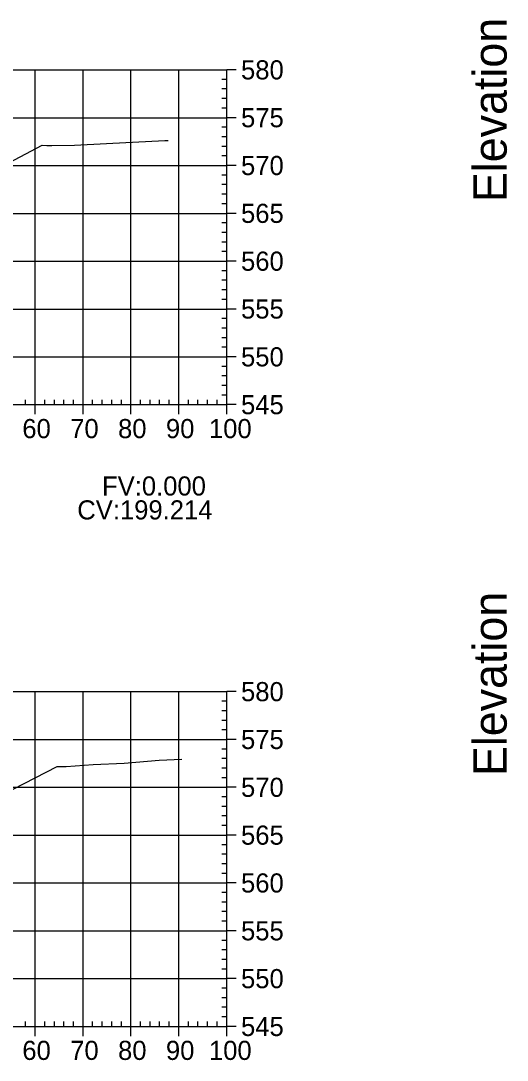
# Model space of a CAD drawing. Extents: x 704834 to 709892, y 372981 to 377533.
# Drawn here: x 706743.9 to 706845.5, y 373685.8 to 373903.1 of the extents above; entities that cross this region are included whole.
import ezdxf

# ---------------------------------------------------------------- set-up
doc = ezdxf.new("R2010")
doc.units = 0
for name, color, linetype in [('57', 7, 'Continuous'), ('59', 7, 'Continuous'), ('60', 7, 'Continuous'), ('Existing', 7, 'Continuous')]:
    doc.layers.add(name, color=color, linetype=linetype)

msp = doc.modelspace()

# ---------------------------------------------------------------- linework, layer by layer
at = {"layer": '57'}
for p, q in [((706586.87, 373892.82), (706786.87, 373892.82)), ((706746.87, 373822.82), (706746.87, 373892.82)), ((706756.87, 373822.82), (706756.87, 373892.82)), ((706766.87, 373822.82), (706766.87, 373892.82)), ((706776.87, 373822.82), (706776.87, 373892.82)), ((706786.87, 373822.82), (706786.87, 373892.82)), ((706786.87, 373822.82), (706786.87, 373892.82)), ((706788.87, 373892.82), (706786.87, 373892.82)), ((706786.87, 373890.82), (706785.87, 373890.82)), ((706786.87, 373888.82), (706785.87, 373888.82)), ((706786.87, 373886.82), (706785.87, 373886.82)), ((706786.87, 373884.82), (706785.87, 373884.82)), ((706586.87, 373882.82), (706786.87, 373882.82)), ((706788.87, 373882.82), (706786.87, 373882.82)), ((706786.87, 373880.82), (706785.87, 373880.82)), ((706786.87, 373878.82), (706785.87, 373878.82)), ((706786.87, 373876.82), (706785.87, 373876.82)), ((706786.87, 373874.82), (706785.87, 373874.82)), ((706586.87, 373872.82), (706786.87, 373872.82)), ((706786.87, 373870.82), (706785.87, 373870.82)), ((706788.87, 373872.82), (706786.87, 373872.82)), ((706786.87, 373868.82), (706785.87, 373868.82)), ((706786.87, 373866.82), (706785.87, 373866.82)), ((706786.87, 373864.82), (706785.87, 373864.82)), ((706586.87, 373862.82), (706786.87, 373862.82)), ((706788.87, 373862.82), (706786.87, 373862.82)), ((706786.87, 373860.82), (706785.87, 373860.82)), ((706786.87, 373858.82), (706785.87, 373858.82)), ((706786.87, 373856.82), (706785.87, 373856.82)), ((706786.87, 373854.82), (706785.87, 373854.82)), ((706586.87, 373852.82), (706786.87, 373852.82)), ((706788.87, 373852.82), (706786.87, 373852.82)), ((706786.87, 373850.82), (706785.87, 373850.82)), ((706786.87, 373848.82), (706785.87, 373848.82)), ((706786.87, 373846.82), (706785.87, 373846.82)), ((706786.87, 373844.82), (706785.87, 373844.82)), ((706586.87, 373842.82), (706786.87, 373842.82)), ((706788.87, 373842.82), (706786.87, 373842.82)), ((706786.87, 373840.82), (706785.87, 373840.82)), ((706786.87, 373838.82), (706785.87, 373838.82)), ((706786.87, 373836.82), (706785.87, 373836.82)), ((706786.87, 373834.82), (706785.87, 373834.82)), ((706586.87, 373832.82), (706786.87, 373832.82)), ((706788.87, 373832.82), (706786.87, 373832.82)), ((706786.87, 373830.82), (706785.87, 373830.82)), ((706786.87, 373828.82), (706785.87, 373828.82)), ((706786.87, 373826.82), (706785.87, 373826.82)), ((706744.87, 373822.82), (706744.87, 373823.82)), ((706748.87, 373822.82), (706748.87, 373823.82)), ((706750.87, 373822.82), (706750.87, 373823.82)), ((706752.87, 373822.82), (706752.87, 373823.82)), ((706754.87, 373822.82), (706754.87, 373823.82)), ((706758.87, 373822.82), (706758.87, 373823.82)), ((706760.87, 373822.82), (706760.87, 373823.82)), ((706762.87, 373822.82), (706762.87, 373823.82)), ((706764.87, 373822.82), (706764.87, 373823.82)), ((706768.87, 373822.82), (706768.87, 373823.82)), ((706770.87, 373822.82), (706770.87, 373823.82)), ((706772.87, 373822.82), (706772.87, 373823.82)), ((706774.87, 373822.82), (706774.87, 373823.82)), ((706778.87, 373822.82), (706778.87, 373823.82)), ((706780.87, 373822.82), (706780.87, 373823.82)), ((706782.87, 373822.82), (706782.87, 373823.82)), ((706784.87, 373822.82), (706784.87, 373823.82)), ((706786.87, 373824.82), (706785.87, 373824.82)), ((706586.87, 373822.82), (706786.87, 373822.82)), ((706586.87, 373822.82), (706786.87, 373822.82)), ((706746.87, 373820.82), (706746.87, 373822.82)), ((706756.87, 373820.82), (706756.87, 373822.82)), ((706766.87, 373820.82), (706766.87, 373822.82)), ((706776.87, 373820.82), (706776.87, 373822.82)), ((706786.87, 373820.82), (706786.87, 373822.82)), ((706788.87, 373822.82), (706786.87, 373822.82)), ((706586.87, 373762.82), (706786.87, 373762.82)), ((706746.87, 373692.82), (706746.87, 373762.82)), ((706756.87, 373692.82), (706756.87, 373762.82)), ((706766.87, 373692.82), (706766.87, 373762.82)), ((706776.87, 373692.82), (706776.87, 373762.82)), ((706786.87, 373692.82), (706786.87, 373762.82)), ((706786.87, 373692.82), (706786.87, 373762.82)), ((706788.87, 373762.82), (706786.87, 373762.82)), ((706786.87, 373760.82), (706785.87, 373760.82)), ((706786.87, 373758.82), (706785.87, 373758.82)), ((706786.87, 373756.82), (706785.87, 373756.82)), ((706786.87, 373754.82), (706785.87, 373754.82)), ((706586.87, 373752.82), (706786.87, 373752.82)), ((706788.87, 373752.82), (706786.87, 373752.82)), ((706786.87, 373750.82), (706785.87, 373750.82)), ((706786.87, 373748.82), (706785.87, 373748.82)), ((706786.87, 373746.82), (706785.87, 373746.82)), ((706786.87, 373744.82), (706785.87, 373744.82)), ((706586.87, 373742.82), (706786.87, 373742.82)), ((706788.87, 373742.82), (706786.87, 373742.82)), ((706786.87, 373740.82), (706785.87, 373740.82)), ((706786.87, 373738.82), (706785.87, 373738.82)), ((706786.87, 373736.82), (706785.87, 373736.82)), ((706786.87, 373734.82), (706785.87, 373734.82)), ((706586.87, 373732.82), (706786.87, 373732.82)), ((706788.87, 373732.82), (706786.87, 373732.82)), ((706786.87, 373730.82), (706785.87, 373730.82)), ((706786.87, 373728.82), (706785.87, 373728.82)), ((706786.87, 373726.82), (706785.87, 373726.82)), ((706786.87, 373724.82), (706785.87, 373724.82)), ((706586.87, 373722.82), (706786.87, 373722.82)), ((706786.87, 373720.82), (706785.87, 373720.82)), ((706788.87, 373722.82), (706786.87, 373722.82)), ((706786.87, 373718.82), (706785.87, 373718.82)), ((706786.87, 373716.82), (706785.87, 373716.82)), ((706786.87, 373714.82), (706785.87, 373714.82)), ((706586.87, 373712.82), (706786.87, 373712.82)), ((706788.87, 373712.82), (706786.87, 373712.82)), ((706786.87, 373710.82), (706785.87, 373710.82)), ((706786.87, 373708.82), (706785.87, 373708.82)), ((706786.87, 373706.82), (706785.87, 373706.82)), ((706786.87, 373704.82), (706785.87, 373704.82)), ((706586.87, 373702.82), (706786.87, 373702.82)), ((706788.87, 373702.82), (706786.87, 373702.82)), ((706786.87, 373700.82), (706785.87, 373700.82)), ((706786.87, 373698.82), (706785.87, 373698.82)), ((706786.87, 373696.82), (706785.87, 373696.82)), ((706786.87, 373694.82), (706785.87, 373694.82)), ((706586.87, 373692.82), (706786.87, 373692.82)), ((706586.87, 373692.82), (706786.87, 373692.82)), ((706744.87, 373692.82), (706744.87, 373693.82)), ((706746.87, 373690.82), (706746.87, 373692.82)), ((706748.87, 373692.82), (706748.87, 373693.82)), ((706750.87, 373692.82), (706750.87, 373693.82)), ((706752.87, 373692.82), (706752.87, 373693.82)), ((706754.87, 373692.82), (706754.87, 373693.82)), ((706756.87, 373690.82), (706756.87, 373692.82)), ((706758.87, 373692.82), (706758.87, 373693.82)), ((706760.87, 373692.82), (706760.87, 373693.82)), ((706762.87, 373692.82), (706762.87, 373693.82)), ((706764.87, 373692.82), (706764.87, 373693.82)), ((706766.87, 373690.82), (706766.87, 373692.82)), ((706768.87, 373692.82), (706768.87, 373693.82)), ((706770.87, 373692.82), (706770.87, 373693.82)), ((706772.87, 373692.82), (706772.87, 373693.82)), ((706774.87, 373692.82), (706774.87, 373693.82)), ((706776.87, 373690.82), (706776.87, 373692.82)), ((706778.87, 373692.82), (706778.87, 373693.82)), ((706780.87, 373692.82), (706780.87, 373693.82)), ((706782.87, 373692.82), (706782.87, 373693.82)), ((706784.87, 373692.82), (706784.87, 373693.82)), ((706786.87, 373690.82), (706786.87, 373692.82)), ((706788.87, 373692.82), (706786.87, 373692.82))]:
    msp.add_line(p, q, dxfattribs=at)
at = {"layer": 'Existing'}
for points in [[(706728.86, 373866.79), (706748.34, 373877.06), (706749.33, 373877.03), (706750.35, 373877), (706755.11, 373877.06), (706761.75, 373877.4), (706773.96, 373878.06), (706774.62, 373878.08)], [(706735.16, 373738.8), (706751.49, 373747.19), (706752.92, 373747.15), (706753.31, 373747.14), (706759, 373747.56), (706765.43, 373747.88), (706772.8, 373748.46), (706777.49, 373748.71)]]:
    msp.add_lwpolyline(points, dxfattribs=at)

# ---------------------------------------------------------------- texts
msp.add_text('CV:199.214', height=4).set_placement((706755.66, 373798.82))
at = {"layer": '57'}
for s, p in [('580', (706789.87, 373890.82)), ('575', (706789.87, 373880.82)), ('570', (706789.87, 373870.82)), ('565', (706789.87, 373860.82)), ('560', (706789.87, 373850.82)), ('555', (706789.87, 373840.82)), ('550', (706789.87, 373830.82)), ('545', (706789.87, 373820.82)), ('60', (706744.18, 373815.82)), ('70', (706754.18, 373815.82)), ('80', (706764.18, 373815.82)), ('90', (706774.18, 373815.82)), ('100', (706783.17, 373815.82)), ('580', (706789.87, 373760.82)), ('575', (706789.87, 373750.82)), ('570', (706789.87, 373740.82)), ('565', (706789.87, 373730.82)), ('560', (706789.87, 373720.82)), ('555', (706789.87, 373710.82)), ('550', (706789.87, 373700.82)), ('545', (706789.87, 373690.82)), ('60', (706744.18, 373685.82)), ('70', (706754.18, 373685.82)), ('80', (706764.18, 373685.82)), ('90', (706774.18, 373685.82)), ('100', (706783.17, 373685.82))]:
    msp.add_text(s, height=4, dxfattribs=at).set_placement(p)
at = {"layer": '59'}
msp.add_text('FV:0.000', height=4, dxfattribs=at).set_placement((706760.83, 373803.82))
at = {"layer": '60'}
for p in [(706845.37, 373865.18), (706845.37, 373745.18)]:
    msp.add_text('Elevation', height=7, rotation=90, dxfattribs=at).set_placement(p)

doc.saveas('drawing.dxf')
